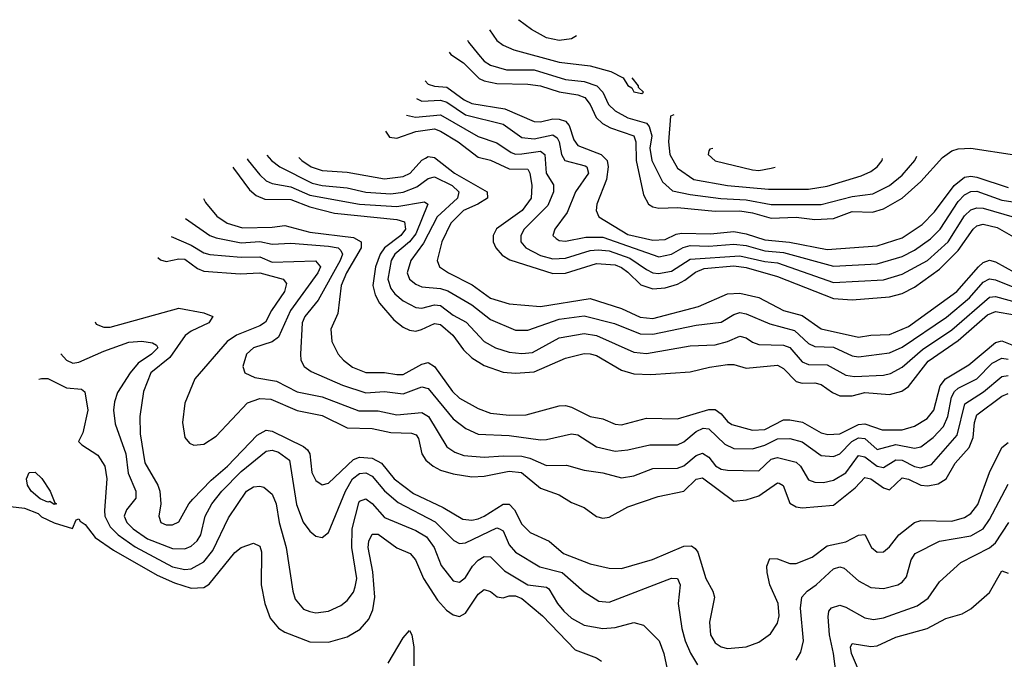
# Model space of a CAD drawing. Header units: inches. Extents: x 1305375 to 1407406, y 744550 to 841633.
# Tile 428 of 509: x 1365780 to 1368938, y 837371 to 839422. Entities that reach past the tile are written whole.
import ezdxf

# ---------------------------------------------------------------- set-up
doc = ezdxf.new("R2010")
doc.units = ezdxf.units.IN
doc.header["$MEASUREMENT"] = 0
doc.layers.add('B3863', color=7, linetype='Continuous')

msp = doc.modelspace()

# ---------------------------------------------------------------- linework, layer by layer
at = {"layer": 'B3863', "color": 5}
for points, elevation in [([(1367566.2, 839370), (1367550, 839360.1), (1367510, 839354.9), (1367470, 839363.6), (1367421.8, 839390), (1367380.5, 839420.5), (1367379.3, 839421.9)], 1780), ([(1367286.8, 839389.2), (1367310, 839355.1), (1367330, 839339.8), (1367365, 839325), (1367510, 839285.6), (1367610, 839273.9), (1367675.9, 839255.9), (1367715.9, 839235.9), (1367730, 839210.6), (1367743.2, 839203.2), (1367750, 839190.7), (1367775.2, 839184.8), (1367780.9, 839190), (1367764.5, 839204.5), (1367764.5, 839210), (1367743.9, 839235.7)], 1760), ([(1367216.5, 839356.7), (1367219.7, 839350), (1367250.9, 839310), (1367270, 839288.9), (1367290, 839276), (1367341.6, 839261.6), (1367430, 839260.9), (1367530, 839229.8), (1367590, 839224.3), (1367631.1, 839210), (1367649.7, 839190), (1367667.9, 839150), (1367689.6, 839130), (1367730, 839107.8), (1367789.8, 839089.8), (1367799, 839079), (1367807.1, 839050), (1367801.4, 839010), (1367807, 838970), (1367841.8, 838901.8), (1367873.5, 838873.5), (1367930, 838861.3), (1368029, 838849), (1368110, 838844.7), (1368190, 838829.3), (1368350, 838829.6), (1368450, 838854.6), (1368516.1, 838863.9), (1368570, 838890.5), (1368610, 838923), (1368650.8, 838970), (1368657.1, 838984.5)], 1740), ([(1367157.1, 839317.8), (1367162.3, 839310), (1367203.6, 839283.6), (1367253.4, 839233.4), (1367270, 839225.7), (1367310, 839217.7), (1367410, 839215.3), (1367450, 839209.8), (1367510, 839190.9), (1367570, 839181.3), (1367592.2, 839172.2), (1367609.5, 839150), (1367628.5, 839108.5), (1367648.9, 839088.9), (1367675, 839075), (1367749.1, 839049.1), (1367756.5, 839030), (1367757.6, 838970), (1367780.5, 838860.5), (1367797, 838830), (1367810, 838821.5), (1367830, 838817.9), (1367890, 838820.3), (1368010, 838807.8), (1368090, 838808.7), (1368130, 838802.9), (1368190, 838785.8), (1368270, 838788.6), (1368330, 838781), (1368390, 838784.7), (1368450, 838806.5), (1368514.7, 838805.3), (1368550, 838815.4), (1368610, 838849.7), (1368670, 838903.6), (1368739.9, 838980.1), (1368770, 839001.5), (1368790, 839008.3), (1368830, 839009.8), (1368970, 838988.9)], 1720), ([(1367080, 839225.6), (1367090, 839215.6), (1367110, 839209.1), (1367150, 839206.1), (1367205.1, 839165.1), (1367230, 839153), (1367336.1, 839136.1), (1367430, 839095.4), (1367450, 839094.6), (1367490, 839103.7), (1367510, 839103.5), (1367530, 839096.9), (1367542.2, 839082.2), (1367557.2, 839037.2), (1367570, 839018.5), (1367644.7, 838990), (1367663.9, 838970), (1367667.1, 838950), (1367662.2, 838910), (1367631, 838830), (1367629.1, 838810), (1367637.2, 838790), (1367730, 838733.5), (1367810, 838715.4), (1367850, 838717.6), (1367885.2, 838734.8), (1367902, 838738), (1367995.3, 838735.3), (1368070, 838742.6), (1368110, 838735.7), (1368170, 838715.7), (1368248.9, 838708.9), (1368370, 838685.4), (1368530, 838696.5), (1368610, 838722.9), (1368674.8, 838765.2), (1368714.4, 838805.6), (1368777.2, 838890), (1368810, 838917.3), (1368830, 838920.5), (1368850, 838917.4), (1368950, 838883.7)], 1680), ([(1367053, 839169.1), (1367070, 839160.6), (1367130, 839163.5), (1367150, 839157.6), (1367210, 839116.6), (1367330, 839087.5), (1367390, 839043.9), (1367430, 839040.1), (1367490, 839052.3), (1367503.2, 839043.2), (1367510.2, 839030.2), (1367517.4, 838990), (1367528.8, 838970), (1367593.3, 838953.3), (1367599.2, 838950), (1367604, 838930), (1367562.2, 838870), (1367536, 838804), (1367495.9, 838750), (1367489.4, 838730), (1367500.2, 838720.2), (1367510, 838714), (1367530, 838711.8), (1367595.2, 838724.8), (1367650, 838725.2), (1367830, 838661.7), (1367870, 838670.3), (1367908.1, 838691.9), (1367930, 838697.5), (1367990, 838696.3), (1368070, 838702.2), (1368110, 838697.9), (1368170, 838680.6), (1368230, 838675), (1368390, 838631.3), (1368530, 838638.8), (1368610, 838662.3), (1368650, 838683.3), (1368700.7, 838719.3), (1368731.7, 838750), (1368790, 838838.7), (1368810, 838860.1), (1368830, 838871.2), (1368850, 838872), (1368930, 838842.9), (1369010, 838831.9)], 1660), ([(1367020.9, 839115.7), (1367048.9, 839108.9), (1367130, 839116.9), (1367250, 839047.6), (1367310, 839027.6), (1367355.9, 838995.9), (1367370, 838990.6), (1367390, 838991.4), (1367450, 839000.8), (1367463.9, 838990), (1367468.7, 838930), (1367492.2, 838892.2), (1367491.5, 838870), (1367473.3, 838826.7), (1367397.7, 838750), (1367387, 838730), (1367386.8, 838710), (1367403.3, 838690), (1367450, 838666), (1367490, 838655.2), (1367530, 838657.3), (1367610, 838682), (1367635.6, 838684.4), (1367670, 838680.5), (1367736.9, 838656.9), (1367790, 838620.5), (1367810, 838610.6), (1367828.2, 838608.2), (1367870, 838615.3), (1367930, 838654), (1368090, 838664.8), (1368170, 838646.4), (1368210, 838642.3), (1368390, 838579.2), (1368550, 838587.4), (1368610, 838605.6), (1368691.8, 838650), (1368757.7, 838710), (1368810, 838793.6), (1368830, 838812.2), (1368850, 838819.1), (1368870, 838817.3), (1368969.2, 838789.2)], 1640), ([(1367877.6, 839117.3), (1367867.4, 839112.6), (1367860.6, 839030), (1367864.8, 838990), (1367890, 838945.6), (1367942.5, 838910), (1368050, 838890.8), (1368181.8, 838878.2), (1368310, 838878.4), (1368370, 838888.6), (1368478.7, 838921.3), (1368510, 838935.4), (1368529.9, 838950), (1368545.9, 838970), (1368547.5, 838976.8)], 1760), ([(1366953.5, 839064.2), (1366965.8, 839045.8), (1366990, 839042.2), (1367050, 839063.7), (1367110, 839071.7), (1367130, 839064.7), (1367185.7, 839030), (1367250, 838981.2), (1367290, 838972), (1367350, 838943.5), (1367410, 838943.1), (1367416.3, 838930), (1367422.2, 838890), (1367420.1, 838850), (1367391, 838810), (1367308.9, 838751.1), (1367298, 838730), (1367298.4, 838710), (1367306.8, 838690), (1367326.8, 838666.8), (1367352.1, 838652.1), (1367490, 838608.6), (1367530, 838609.1), (1367630, 838640), (1367690, 838635.6), (1367710, 838627.6), (1367730, 838612.5), (1367771.8, 838571.8), (1367810, 838558.6), (1367850, 838562), (1367890, 838574.4), (1367913.6, 838586.4), (1367947.5, 838612.5), (1367975.7, 838624.3), (1368070, 838632.4), (1368110, 838627.1), (1368210, 838598.2), (1368390, 838528.4), (1368450, 838523.6), (1368570, 838532.9), (1368610, 838544.3), (1368650, 838564.8), (1368730, 838621.9), (1368790, 838682.3), (1368837.6, 838750), (1368850, 838760.9), (1368870, 838766.2), (1368915.2, 838755.2), (1368990, 838712.4)], 1620), ([(1368002.5, 839009.1), (1367993, 839007), (1367990, 839002), (1367987.7, 838990), (1368010, 838969.5), (1368130, 838941), (1368150, 838938.5), (1368190, 838945.5), (1368203.4, 838949.5)], 1780), ([(1366509.5, 838976.1), (1366512.7, 838970), (1366550, 838924), (1366570, 838905.7), (1366590, 838896.3), (1366650, 838885.7), (1366710, 838859.5), (1366870, 838830.4), (1366990, 838823), (1367078.1, 838838.1), (1367089.3, 838830), (1367050, 838735.1), (1367029.9, 838710.1), (1366982.7, 838670), (1366971.4, 838650), (1366961, 838590), (1366970, 838560.1), (1366982.9, 838542.9), (1367010, 838520.3), (1367050, 838499), (1367070, 838497.1), (1367110, 838507.8), (1367130, 838505.4), (1367170, 838474.8), (1367211.8, 838451.8), (1367270.1, 838390), (1367305.4, 838370), (1367350, 838356.3), (1367390, 838351.4), (1367424.7, 838355.3), (1367510, 838402.4), (1367590, 838416.2), (1367630, 838408.9), (1367750, 838355.8), (1367790, 838352), (1367930, 838375.8), (1368010, 838379.2), (1368050, 838389.7), (1368090, 838407.1), (1368110, 838402.2), (1368130, 838387.5), (1368150, 838380.1), (1368230, 838378.8), (1368250.4, 838370.4), (1368290, 838325), (1368310, 838316.9), (1368370, 838315.1), (1368430, 838282.5), (1368457.6, 838277.6), (1368550, 838282.5), (1368572.7, 838287.3), (1368610, 838307.9), (1368675.2, 838364.8), (1368770, 838427.6), (1368890, 838532), (1368910, 838534.9), (1369050, 838496.2)], 1540), ([(1366572.2, 838987.6), (1366587.4, 838970), (1366613.9, 838950), (1366717.6, 838897.6), (1366750, 838890.3), (1366830, 838883.1), (1366890, 838869.2), (1366970, 838863.6), (1367010, 838868.5), (1367054, 838886), (1367090, 838912.9), (1367110, 838918.1), (1367167.4, 838890), (1367188, 838870), (1367183.8, 838850), (1367119.2, 838790), (1367075.1, 838704.9), (1367034.3, 838650), (1367023, 838610), (1367029.6, 838590), (1367050, 838574), (1367070, 838565.5), (1367130, 838560.5), (1367152.9, 838552.9), (1367230, 838507.4), (1367290, 838460.3), (1367370, 838426.4), (1367410, 838426.2), (1367510, 838461.7), (1367590, 838472.5), (1367687.7, 838447.7), (1367770, 838414.3), (1367810, 838413.7), (1367950, 838442.4), (1368030, 838452.3), (1368070, 838477), (1368090, 838482.7), (1368110, 838479), (1368186.3, 838446.3), (1368264.9, 838424.9), (1368310, 838383.9), (1368330, 838373.9), (1368390, 838371.9), (1368450, 838344.1), (1368470, 838341), (1368570, 838353.6), (1368610, 838371.5), (1368752.1, 838467.9), (1368825.9, 838530), (1368870, 838580.1), (1368890, 838590.7), (1368910, 838588.1), (1368965.2, 838565.2)], 1560), ([(1366675, 838980.2), (1366684.5, 838970), (1366715, 838950), (1366750, 838937.9), (1366830, 838933.1), (1366950, 838911.7), (1367010, 838919.6), (1367032, 838930), (1367070, 838971.5), (1367081.5, 838978.5), (1367090, 838982.8), (1367110, 838979.9), (1367174.5, 838930), (1367279.7, 838870), (1367279.9, 838850), (1367249.6, 838830), (1367203.8, 838810), (1367162.4, 838770), (1367134.2, 838710), (1367119.2, 838650), (1367126.6, 838630), (1367155.7, 838610), (1367231.4, 838571.4), (1367290, 838529.1), (1367350, 838510.8), (1367450, 838502.5), (1367610, 838528.1), (1367710, 838495.8), (1367770, 838467.7), (1367810, 838464), (1367957.5, 838502.5), (1368050, 838542.9), (1368090, 838545.1), (1368150, 838531.1), (1368229.3, 838489.3), (1368290, 838473.3), (1368350, 838431), (1368470, 838403.5), (1368510, 838410.6), (1368570, 838412.7), (1368630, 838437.9), (1368785.8, 838550), (1368854.9, 838630), (1368870, 838643.8), (1368890, 838650.4), (1368910, 838645.4), (1368971.4, 838611.4)], 1580), ([(1366463.6, 838948.6), (1366465.5, 838945.5), (1366516.6, 838876.6), (1366538.1, 838858.1), (1366566.6, 838846.6), (1366650, 838845), (1366710, 838821.7), (1366790, 838801.5), (1366990, 838781.2), (1367014, 838774), (1367017, 838750), (1367002.3, 838730), (1366949.4, 838690), (1366936, 838670), (1366920.6, 838630), (1366912.9, 838570), (1366920.2, 838540.2), (1366933.4, 838513.4), (1366980, 838460), (1367010, 838436), (1367030, 838426.3), (1367050, 838423.6), (1367068.8, 838428.8), (1367110, 838448.3), (1367130, 838444.2), (1367169.4, 838410), (1367203.4, 838363.4), (1367230, 838337.3), (1367270, 838313.3), (1367330, 838291.7), (1367370, 838288.2), (1367430, 838293.4), (1367530, 838337), (1367590, 838351.9), (1367610, 838350.8), (1367630, 838344.8), (1367710, 838298.2), (1367750, 838286), (1367804.5, 838284.5), (1367930, 838292.4), (1367992, 838308), (1368050, 838316.2), (1368070, 838315.9), (1368110, 838304.4), (1368210, 838314), (1368230, 838303.6), (1368270, 838261.9), (1368290, 838256.7), (1368330, 838257.7), (1368350, 838252.1), (1368386.5, 838226.4), (1368410, 838216.1), (1368450, 838215.4), (1368490, 838227), (1368570, 838220.2), (1368608.7, 838231.3), (1368630, 838246.3), (1368693.3, 838326.7), (1368790, 838393.5), (1368884.3, 838475.7), (1368910, 838486.5), (1368970, 838475.8)], 1520), ([(1366369.7, 838848.7), (1366376.3, 838836.3), (1366412.5, 838792.5), (1366445.7, 838770), (1366494.6, 838754.6), (1366590, 838756.6), (1366630, 838762.6), (1366710, 838740.2), (1366850, 838723.7), (1366875.3, 838710), (1366875, 838690), (1366827.6, 838610), (1366810.8, 838570), (1366800.3, 838479.7), (1366778.2, 838430), (1366780.8, 838390), (1366800.8, 838350), (1366818.3, 838330), (1366847.7, 838307.7), (1366890, 838290.4), (1366950, 838290.4), (1366990, 838283.9), (1367010, 838284.6), (1367070, 838317.8), (1367090, 838322.4), (1367110, 838309.6), (1367167.5, 838230), (1367190, 838208.5), (1367250, 838175.1), (1367290, 838160.6), (1367350, 838154), (1367404.6, 838155.4), (1367510, 838184.2), (1367530, 838185.3), (1367550, 838180.1), (1367610, 838149.7), (1367650, 838141.9), (1367690, 838124.6), (1367710, 838123.1), (1367790, 838144), (1367890, 838141.8), (1367990, 838172.1), (1368010, 838171.8), (1368030, 838158.5), (1368050, 838133.5), (1368064.4, 838124.4), (1368130, 838105.7), (1368170, 838108.3), (1368230, 838138.6), (1368250, 838139), (1368291, 838131), (1368350, 838097.2), (1368371.6, 838091.6), (1368410, 838093.9), (1368470, 838123.9), (1368490, 838125.9), (1368546.4, 838106.4), (1368610, 838107), (1368650, 838118.3), (1368690, 838143.7), (1368712.1, 838170), (1368732.3, 838247.7), (1368749.4, 838270), (1368824.3, 838315.7), (1368910, 838387), (1368930, 838391.9), (1369010, 838360.3)], 1480), ([(1366311.7, 838784.3), (1366390, 838730.1), (1366410, 838722.3), (1366490, 838706.3), (1366550, 838711.2), (1366590, 838701.8), (1366650, 838705.1), (1366770, 838696.1), (1366801.3, 838690), (1366810, 838681.9), (1366815.4, 838670), (1366808, 838650), (1366737.4, 838522.6), (1366694, 838470), (1366685.9, 838450), (1366680.1, 838350), (1366681.6, 838330), (1366691.8, 838310), (1366714.4, 838294.4), (1366814.8, 838250), (1366890, 838226), (1366950, 838229.4), (1367010, 838222.4), (1367070, 838245.3), (1367090, 838239.4), (1367170, 838141.9), (1367210.7, 838110.7), (1367250, 838092.6), (1367350, 838088.4), (1367450, 838074.9), (1367470, 838075.5), (1367550, 838094.1), (1367570, 838091), (1367630, 838052.5), (1367690, 838038.8), (1367730, 838042.7), (1367801.2, 838058.8), (1367890, 838059.1), (1367910, 838068), (1367950, 838101.3), (1367972.1, 838112.1), (1367990.5, 838110.5), (1368041.1, 838061.1), (1368070, 838046.9), (1368130, 838046.5), (1368170, 838058), (1368210, 838078.2), (1368250, 838079.6), (1368290, 838068.8), (1368350, 838024.7), (1368390, 838021.6), (1368410, 838029.7), (1368449.1, 838070), (1368470, 838081.4), (1368490, 838078.6), (1368530, 838044), (1368590, 838059.6), (1368650, 838047.8), (1368670, 838052.8), (1368710, 838081.9), (1368742.3, 838117.7), (1368756.3, 838150), (1368767.9, 838212.1), (1368777.9, 838230), (1368790, 838240.4), (1368849.6, 838270.4), (1368899.2, 838320.8), (1368930, 838336.4), (1368950, 838334)], 1460), ([(1366266.2, 838726.4), (1366330, 838698.6), (1366370, 838674.1), (1366389.3, 838669.3), (1366490, 838660.2), (1366550, 838661.5), (1366590, 838644.1), (1366728.4, 838648.4), (1366744.2, 838630), (1366736.2, 838610), (1366648.3, 838490), (1366610, 838403.9), (1366590, 838389.5), (1366530, 838370.3), (1366507.8, 838350), (1366496, 838310), (1366502.3, 838290), (1366534.3, 838274.3), (1366603.2, 838263.2), (1366670, 838228.5), (1366750, 838213.2), (1366867.3, 838167.3), (1366930, 838168), (1366990, 838155.3), (1367070, 838162.8), (1367090.8, 838150), (1367150, 838052.5), (1367175.1, 838035.1), (1367204.8, 838024.8), (1367270, 838019.1), (1367330, 838024), (1367390, 838022.5), (1367416.2, 838016.2), (1367470, 837992.8), (1367533.7, 837993.7), (1367590, 837977.4), (1367650, 837969), (1367710, 837952.7), (1367750, 837959), (1367810, 837982.7), (1367890, 837984.2), (1367910, 837991.2), (1367950, 838024.5), (1367970, 838031.9), (1367990, 838019.1), (1368011.3, 837991.3), (1368030, 837980.4), (1368050, 837977.5), (1368150, 837975.5), (1368190, 838012.4), (1368210, 838017.9), (1368270, 838002.8), (1368283.8, 837990), (1368310, 837946.9), (1368330, 837939.4), (1368358.1, 837938.1), (1368390, 837945.3), (1368430, 837968.6), (1368470, 838024.9), (1368490, 838019.9), (1368530, 837990), (1368550, 837985.9), (1368590, 838011.1), (1368610, 838009.8), (1368650, 837989.5), (1368670, 837984.8), (1368704.1, 837995.9), (1368786.6, 838090), (1368811.4, 838190), (1368871.5, 838228.5), (1368930, 838278.1), (1368950, 838281.2)], 1440), ([(1366223.1, 838659.2), (1366231.8, 838651.8), (1366250, 838646.6), (1366290, 838655.3), (1366310, 838653.6), (1366350, 838623.9), (1366370, 838615.4), (1366486.8, 838606.8), (1366550, 838610.1), (1366624.7, 838590), (1366635.6, 838575.6), (1366629.1, 838550), (1366587.7, 838490), (1366568.2, 838451.8), (1366550, 838440.2), (1366475.5, 838410), (1366445.4, 838390), (1366342, 838270), (1366310, 838192.4), (1366301.6, 838130), (1366310, 838082), (1366324.4, 838064.4), (1366338.1, 838058.1), (1366370, 838060.8), (1366410, 838086.7), (1366510, 838193.6), (1366550, 838206.9), (1366585.2, 838205.2), (1366670, 838168.4), (1366750, 838153.2), (1366830, 838113.3), (1366910, 838111.4), (1366970, 838098.8), (1367036.6, 838096.6), (1367051, 838091), (1367059.1, 838079.1), (1367070.1, 838030), (1367082.4, 838010), (1367105.9, 837990), (1367130, 837977.2), (1367170, 837965.5), (1367230, 837956.1), (1367270, 837957.9), (1367350, 837974.2), (1367389.6, 837969.6), (1367450, 837919.9), (1367510, 837898.4), (1367550, 837874), (1367590, 837858.4), (1367630, 837828.8), (1367650, 837823.7), (1367670, 837827), (1367730, 837860.4), (1367827.2, 837892.8), (1367910, 837910.1), (1367950, 837949.2), (1367970, 837952.5), (1368070, 837878.4), (1368110, 837882.3), (1368150, 837895.2), (1368210, 837937.5), (1368215.9, 837935.9), (1368228.4, 837928.4), (1368250, 837872.3), (1368270, 837859.6), (1368290, 837857.1), (1368390, 837865.5), (1368459.3, 837920.7), (1368490, 837953.6), (1368510, 837949.7), (1368550, 837920.5), (1368570, 837914.7), (1368610, 837952.7), (1368630, 837948.8), (1368670, 837929.6), (1368692.5, 837927.5), (1368725.8, 837934.2), (1368751.6, 837950), (1368780.2, 837999.8), (1368825.3, 838050), (1368837.7, 838082.3), (1368841.9, 838130), (1368850, 838155.2), (1368930, 838215.1), (1368950, 838223.3)], 1420), ([(1366022.1, 838452.7), (1366025.2, 838445.2), (1366050, 838435.7), (1366070, 838436.6), (1366290, 838496.9), (1366370, 838482.5), (1366399, 838470), (1366386.4, 838450), (1366330, 838423.5), (1366310.9, 838409.1), (1366261.5, 838338.5), (1366200.1, 838290), (1366176.7, 838230), (1366164.7, 838150), (1366166.2, 838093.8), (1366181.3, 838001.3), (1366223.2, 837930), (1366229.4, 837910), (1366232.6, 837870), (1366225.8, 837830), (1366232.9, 837810), (1366250, 837802.2), (1366270, 837802.2), (1366290, 837812.1), (1366322.8, 837870), (1366335.6, 837884.4), (1366394.4, 837945.6), (1366446.9, 837990), (1366542, 838090), (1366570, 838105.7), (1366590, 838102.4), (1366690, 838054), (1366702.9, 838042.9), (1366710.9, 838030), (1366716.5, 837970), (1366730, 837944.6), (1366750, 837930.8), (1366770, 837935.8), (1366850, 838012.1), (1366870, 838019.5), (1366910, 838016.2), (1366940.5, 838000.5), (1366980.4, 837950), (1367043, 837903), (1367137.6, 837857.6), (1367200.7, 837820.7), (1367230, 837817.4), (1367250, 837821.7), (1367270, 837829.8), (1367330, 837868.8), (1367350, 837868.8), (1367367.1, 837850), (1367390, 837804.3), (1367417.4, 837777.4), (1367477.8, 837750), (1367524.3, 837710), (1367610, 837677.3), (1367670, 837663.7), (1367710, 837662.2), (1367809.2, 837690.8), (1367910, 837734.3), (1367934.5, 837734.5), (1367946.8, 837726.8), (1367954.4, 837714.4), (1367980.4, 837630), (1368003.2, 837590), (1368008.3, 837570), (1367992.1, 837490), (1367995.5, 837450), (1368010, 837424.4), (1368030, 837410.7), (1368050, 837405.7), (1368110, 837411.2), (1368150, 837426), (1368187.6, 837452.4), (1368210, 837486.9), (1368215.8, 837510), (1368212.5, 837550), (1368185.8, 837610), (1368177.4, 837650), (1368175.9, 837670), (1368186, 837694), (1368210, 837693.1), (1368250, 837677.9), (1368270, 837678.7), (1368321.6, 837698.4), (1368370, 837734.7), (1368430, 837747.9), (1368470, 837769.1), (1368490, 837771.7), (1368511.8, 837730), (1368530, 837715), (1368550, 837715.5), (1368570, 837732.1), (1368599.3, 837770), (1368650, 837809.7), (1368670, 837816.7), (1368770, 837814.1), (1368810, 837825.4), (1368830, 837839), (1368852.8, 837867.2), (1368890.3, 837970), (1368930, 838050.1), (1368950, 838066.5)], 1380), ([(1365911.7, 838351), (1365930, 838330.8), (1365950, 838321), (1365970, 838323.8), (1366050, 838359.5), (1366130, 838387.9), (1366171.4, 838391.4), (1366206, 838386), (1366218.2, 838378.2), (1366222.5, 838370), (1366202.2, 838350), (1366159.7, 838320.3), (1366133.8, 838290), (1366093.7, 838226.3), (1366083.5, 838196.5), (1366080.9, 838170), (1366085.8, 838125.8), (1366119.8, 838030), (1366127.5, 837967.5), (1366152.2, 837910), (1366152.2, 837887.8), (1366122.1, 837850), (1366115.4, 837830), (1366124, 837810), (1366144.2, 837790), (1366190, 837757.5), (1366270, 837726.9), (1366310, 837725.8), (1366330, 837734.4), (1366349.4, 837750.6), (1366360.6, 837770), (1366374.9, 837830), (1366396.5, 837870), (1366428.2, 837910), (1366490, 837973.4), (1366570, 838038.5), (1366590, 838041.4), (1366610, 838034.8), (1366645.1, 838010), (1366668, 837868), (1366689.3, 837810.7), (1366710, 837781.8), (1366730, 837766.2), (1366750, 837761.6), (1366770, 837777.7), (1366824.8, 837910), (1366847.7, 837950), (1366870, 837966.8), (1366890, 837969.1), (1366910, 837958.2), (1366950, 837911.5), (1366993.6, 837873.6), (1367112.4, 837812.4), (1367171.8, 837751.8), (1367190, 837742.5), (1367210, 837744.4), (1367310, 837792.3), (1367318.3, 837790), (1367330, 837783.2), (1367350, 837738), (1367370, 837714.5), (1367448.1, 837668.1), (1367520.1, 837650), (1367590, 837587.8), (1367637.4, 837557.4), (1367670, 837554.5), (1367870, 837631.3), (1367890, 837630.7), (1367898, 837610), (1367892.3, 837550), (1367903.8, 837470), (1367914.2, 837430), (1367930.9, 837390.9), (1367953.7, 837353.7)], 1360), ([(1365841.5, 838269.6), (1365850, 838272), (1365870, 838271.4), (1365930, 838241.6), (1365977.7, 838237.7), (1365988.3, 838228.3), (1365998.9, 838170), (1365982.5, 838097.5), (1365968.5, 838070), (1365978.7, 838058.7), (1366030, 838025.6), (1366052.6, 837990), (1366059.6, 837950), (1366051.5, 837848.6), (1366053.3, 837830), (1366070, 837795.9), (1366096.2, 837770), (1366150, 837731.3), (1366270, 837667.8), (1366310, 837658.8), (1366330, 837661.1), (1366370, 837683.8), (1366399.8, 837720.2), (1366450, 837824.8), (1366507.8, 837910), (1366530, 837923.9), (1366550, 837926.8), (1366563.2, 837923.2), (1366590, 837900.7), (1366602.2, 837870), (1366612.4, 837810), (1366635, 837730), (1366655.5, 837590), (1366663.7, 837563.7), (1366690, 837532.3), (1366710, 837524), (1366730, 837520.5), (1366770, 837525.1), (1366810, 837543.2), (1366830, 837559.4), (1366850, 837586.7), (1366856.3, 837603.7), (1366861.1, 837630), (1366844.9, 837730), (1366846.4, 837790), (1366867.4, 837872.6), (1366870, 837878), (1366890, 837885.7), (1366910, 837871), (1366950, 837825.7), (1367050, 837784), (1367084.3, 837764.3), (1367109.3, 837730), (1367131.4, 837671.4), (1367170, 837622.7), (1367190, 837618.2), (1367210, 837633.7), (1367232.2, 837670), (1367250, 837689.1), (1367270, 837701), (1367290, 837700.1), (1367334.9, 837654.9), (1367410, 837610.1), (1367470, 837602.7), (1367477.5, 837597.5), (1367504.4, 837550), (1367525.2, 837525.3), (1367550, 837503.4), (1367590, 837481), (1367650, 837470.4), (1367690, 837473.6), (1367750, 837488.8), (1367780.3, 837480.3), (1367830.6, 837430), (1367845.8, 837390), (1367862.6, 837310)], 1340), ([(1368270, 837367.9), (1368285.6, 837394.4), (1368294, 837430), (1368284.4, 837535.6), (1368288.4, 837570), (1368305.7, 837590), (1368334.7, 837610), (1368390, 837661.2), (1368410, 837668.1), (1368423.7, 837663.7), (1368470, 837622.7), (1368510, 837601.6), (1368550, 837597.9), (1368595.8, 837610), (1368610, 837618.9), (1368624.2, 837635.8), (1368639, 837690), (1368651.9, 837710), (1368729.8, 837750), (1368830, 837767.2), (1368869.5, 837790), (1368890, 837819.3), (1368950, 837933.2)], 1360), ([(1365750, 837860.7), (1365795.5, 837855.5), (1365838.7, 837838.7), (1365850, 837828.3), (1365890, 837808.3), (1365949, 837791), (1365961.2, 837818.8), (1365970, 837822), (1365973.9, 837813.9), (1365990, 837803.7), (1366022.2, 837762.2), (1366080.6, 837720.6), (1366220.8, 837640.8), (1366275.9, 837615.9), (1366330, 837599.2), (1366370, 837601.8), (1366387.7, 837612.3), (1366470, 837714.1), (1366490, 837730.1), (1366530, 837743.6), (1366550, 837733.4), (1366555.3, 837715.3), (1366553.9, 837610), (1366566.2, 837550), (1366582.9, 837502.9), (1366610, 837470.9), (1366630, 837458.3), (1366710, 837427), (1366770, 837426.5), (1366830, 837443.7), (1366872.4, 837467.6), (1366899.8, 837500.2), (1366912.3, 837530), (1366918.6, 837570), (1366912, 837652), (1366897.8, 837730), (1366899.6, 837750), (1366910, 837772.7), (1366930, 837771.9), (1366990, 837728.7), (1367032.6, 837710), (1367049.8, 837689.8), (1367074.7, 837630), (1367120.4, 837560.4), (1367148.3, 837528.3), (1367170, 837513.8), (1367190, 837508.6), (1367210, 837518.7), (1367250, 837579.9), (1367270, 837595.4), (1367290, 837588.1), (1367311.2, 837571.2), (1367330, 837568.7), (1367350, 837575.1), (1367370, 837574.6), (1367390, 837566.3), (1367456.8, 837510), (1367561.8, 837401.8), (1367630, 837375.6), (1367645.5, 837365.5)], 1320), ([(1368402.4, 837290), (1368390.3, 837389.7), (1368377.6, 837450), (1368372.9, 837507.1), (1368374.8, 837525.2), (1368383.4, 837536.6), (1368410, 837544.7), (1368430, 837538.1), (1368490, 837504.4), (1368518.3, 837498.3), (1368550, 837503.6), (1368657.9, 837542.1), (1368693.2, 837566.8), (1368730, 837619.3), (1368798.2, 837681.8), (1368890, 837729), (1368910, 837745), (1368951.9, 837810)], 1340), ([(1368482.1, 837310), (1368447.9, 837390), (1368444.7, 837410), (1368450, 837422.2), (1368510, 837412.7), (1368530, 837414.3), (1368590, 837442.5), (1368690, 837469.7), (1368750, 837501.5), (1368803, 837517), (1368830, 837533), (1368890, 837585.2), (1368930, 837655.3), (1368950, 837647.8)], 1320), ([(1366961.6, 837358.4), (1367010, 837439.8), (1367030, 837463.6), (1367037.3, 837450), (1367043.7, 837410), (1367044.2, 837350)], 1280)]:
    msp.add_lwpolyline(points, dxfattribs=dict(at, elevation=elevation))
at = {"layer": 'B3863', "color": 5, "elevation": 1320}
msp.add_lwpolyline([(1365890, 837867.8), (1365876.9, 837876.9), (1365870, 837875.4), (1365845.4, 837885.4), (1365817.2, 837910), (1365804.5, 837930), (1365801.7, 837950), (1365810, 837970.4), (1365830, 837971.6), (1365850.5, 837950.5), (1365878, 837910), (1365893, 837873), (1365898, 837870)], close=True, dxfattribs=at)

doc.saveas('drawing.dxf')
